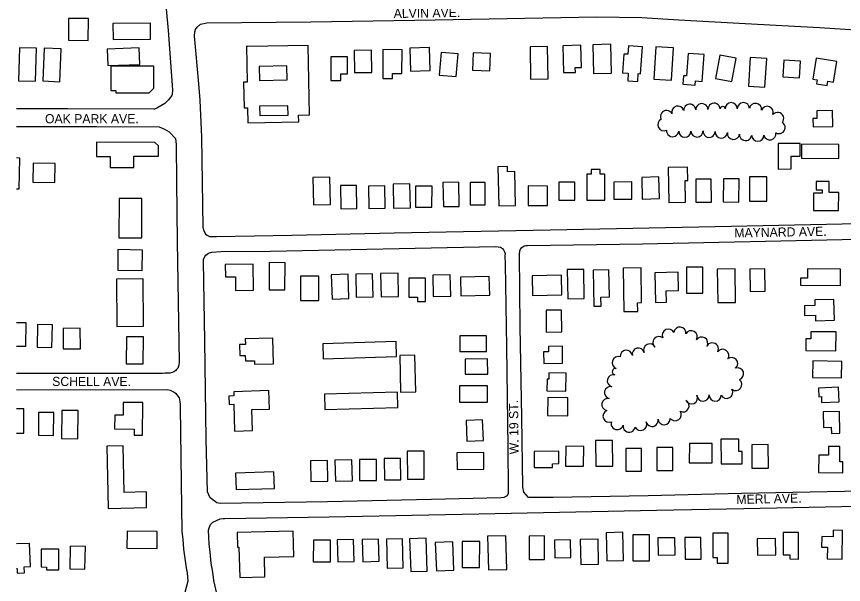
# Model space of a CAD drawing. Extents: x -25029 to 2274964, y -81170 to 687028.
# Drawn here: x -19748 to -18392, y -62620 to -61689 of the extents above; entities that cross this region are included whole.
import ezdxf

# ---------------------------------------------------------------- set-up
doc = ezdxf.new("R2010")
doc.units = 0
for name, color, linetype in [('BLDG', 7, 'Continuous'), ('ROAD', 7, 'Continuous'), ('ROAD-NAME', 7, 'Continuous'), ('TREES', 7, 'Continuous')]:
    doc.layers.add(name, color=color, linetype=linetype)

msp = doc.modelspace()

# ---------------------------------------------------------------- linework, layer by layer
at = {"layer": 'BLDG'}
msp.add_line((-19732.5, -62191.7), (-19748.4, -62191.4), dxfattribs=at)
for points in [[(-19663.1, -61692.4), (-19663.3, -61728.1), (-19630.7, -61728.3), (-19630.5, -61692.6)], [(-19590, -61727), (-19528.6, -61726.5), (-19528.8, -61700.2), (-19590.3, -61700.7)], [(-19715.8, -61741.3), (-19743.3, -61740.5), (-19744.9, -61794.7), (-19717.4, -61795.5)], [(-19675, -61742.3), (-19702.9, -61741.1), (-19705.3, -61794.8), (-19677.4, -61796.1)], [(-19599.6, -61742.6), (-19598.7, -61769.6), (-19546.2, -61767.8), (-19547.1, -61740.8)], [(-19371, -61737.8), (-19369.8, -61797), (-19375.8, -61797.1), (-19375, -61838.8), (-19369.4, -61838.7), (-19368.9, -61863.4), (-19285.4, -61861.7), (-19285.6, -61850.8), (-19267.6, -61850.5), (-19269.9, -61736.5), (-19369.4, -61738.5)], [(-19193.9, -61781.2), (-19165.2, -61780.8), (-19165.8, -61744.4), (-19194.4, -61744.8)], [(-19147.6, -61790.7), (-19131.5, -61790.8), (-19131.5, -61782.7), (-19116, -61782.7), (-19115.8, -61743.6), (-19147.3, -61743.4)], [(-19102.2, -61778.6), (-19069.8, -61777.6), (-19070.9, -61740), (-19103.3, -61741.1)], [(-18904.9, -61792.2), (-18876.1, -61791.6), (-18877.2, -61738.6), (-18905.9, -61739.2)], [(-18851, -61781.3), (-18831.5, -61780.9), (-18831.7, -61772.9), (-18821.5, -61772.7), (-18822.3, -61736.4), (-18851.9, -61737.1)], [(-18801.6, -61782.9), (-18772.3, -61782.2), (-18773.5, -61734.8), (-18802.8, -61735.5)], [(-18744.4, -61737.4), (-18745.3, -61751.2), (-18751.8, -61750.7), (-18753.9, -61781.4), (-18744.8, -61782.1), (-18745.6, -61794.5), (-18729.1, -61795.6), (-18728.2, -61782.7), (-18724.5, -61783), (-18721.6, -61738.9)], [(-18702.7, -61791.9), (-18674, -61793.8), (-18670.5, -61740.8), (-18699.2, -61738.9)], [(-19232.6, -61755.3), (-19232.9, -61794.1), (-19216.3, -61794.2), (-19216.2, -61783.2), (-19205.4, -61783.3), (-19205.2, -61755.5)], [(-19054.9, -61785.3), (-19027, -61787.7), (-19023.9, -61750.6), (-19051.8, -61748.2)], [(-19000.1, -61777), (-18971.7, -61778.1), (-18970.6, -61749.7), (-18999, -61748.6)], [(-18649, -61786.7), (-18654.2, -61786.3), (-18655.3, -61800.3), (-18635, -61801.8), (-18634.5, -61794.8), (-18623.4, -61795.6), (-18620.2, -61751.6), (-18646.2, -61749.7)], [(-18601.8, -61790.8), (-18575, -61796), (-18567.5, -61757.7), (-18594.4, -61752.4)], [(-18547.5, -61803.4), (-18520.4, -61805), (-18517.6, -61757.9), (-18544.7, -61756.3)], [(-18441.9, -61792.1), (-18434.9, -61793.2), (-18436, -61799.6), (-18418.5, -61802.5), (-18417.3, -61795.3), (-18408.1, -61796.8), (-18402.5, -61763.2), (-18436.2, -61757.6)], [(-19593.4, -61810.4), (-19585.2, -61810.4), (-19585.2, -61814.4), (-19530.6, -61814.4), (-19522.9, -61806.6), (-19522.9, -61770.6), (-19593.4, -61770.6)], [(-19349.7, -61794.3), (-19304.2, -61793.3), (-19304.7, -61770.2), (-19350.2, -61771.2)], [(-18491, -61788.2), (-18463.9, -61789.7), (-18462.3, -61762.2), (-18489.5, -61760.7)], [(-19349.4, -61851.8), (-19302.8, -61850.9), (-19303.1, -61835.6), (-19349.6, -61836.4)], [(-18435.5, -61843.8), (-18435.2, -61856.3), (-18441.9, -61856.4), (-18441.6, -61870.3), (-18409.3, -61869.7), (-18409.8, -61843.4)], [(-19617.3, -61918.7), (-19594.7, -61918.8), (-19594.8, -61936.8), (-19555.9, -61937), (-19555.8, -61918.1), (-19515.2, -61918.3), (-19515.2, -61901.3), (-19521.2, -61895.8), (-19617.3, -61895.4)], [(-18477.3, -61939.2), (-18477.4, -61918.3), (-18462.6, -61918.2), (-18462.7, -61897.5), (-18498.8, -61897.7), (-18498.6, -61939.3)], [(-18460.5, -61898.8), (-18460.6, -61921.5), (-18399.3, -61921.8), (-18399.2, -61899.1)], [(-19721.4, -61960.8), (-19685.3, -61961.2), (-19685, -61930), (-19721.1, -61929.6)], [(-18930.7, -61943.4), (-18942.7, -61943.7), (-18942.9, -61935.3), (-18958.6, -61935.6), (-18957.2, -61999.5), (-18929.5, -61998.9)], [(-18783.1, -61990.2), (-18783.3, -61947.8), (-18791, -61947.8), (-18791, -61940), (-18805.5, -61940.1), (-18805.5, -61947.8), (-18812.6, -61947.8), (-18812.5, -61990.3)], [(-18678.3, -61994.4), (-18650.8, -61993.9), (-18651.4, -61958.1), (-18647, -61958), (-18647.4, -61936.5), (-18679.3, -61937)], [(-19261.2, -61997.8), (-19233.5, -61997.3), (-19234.4, -61952.6), (-19262.1, -61953.1)], [(-19022.6, -61961), (-19048.8, -61961.4), (-19048.1, -62000.9), (-19021.9, -62000.5)], [(-18979.3, -61961.6), (-19004.2, -61961.5), (-19004.3, -61997.9), (-18979.4, -61998)], [(-18858.8, -61990.4), (-18832.1, -61990.4), (-18832.2, -61961.1), (-18858.8, -61961.1)], [(-18768.4, -61988.9), (-18739, -61988.7), (-18739.1, -61960.5), (-18768.5, -61960.7)], [(-18721.7, -61988.5), (-18693.5, -61987.8), (-18694.3, -61952.3), (-18722.6, -61953)], [(-18633.6, -61993.8), (-18608.2, -61993.6), (-18608.5, -61955.7), (-18634, -61956)], [(-18563, -61955.6), (-18588.4, -61955.3), (-18588.8, -61993.3), (-18563.4, -61993.5)], [(-18517.4, -61952.3), (-18545.7, -61952.2), (-18545.8, -61992.1), (-18517.5, -61992.2)], [(-18399.4, -61977.9), (-18414.9, -61977.9), (-18414.9, -61960), (-18436.4, -61959.9), (-18436.4, -61973.6), (-18426.5, -61973.6), (-18426.5, -61978.9), (-18440.6, -61978.9), (-18440.7, -62007.1), (-18399.5, -62007.2)], [(-19216.1, -62004.7), (-19189.9, -62004.2), (-19190.5, -61966.1), (-19216.7, -61966.5)], [(-19170.1, -62004.2), (-19143.5, -62003.7), (-19144.3, -61966.7), (-19170.9, -61967.3)], [(-19103, -61963.5), (-19130.5, -61964.1), (-19129.7, -62003.5), (-19102.1, -62003)], [(-19066.7, -61967.4), (-19093.6, -61967.3), (-19093.8, -62001.9), (-19066.8, -62002.1)], [(-18877.3, -61967.2), (-18908.9, -61967), (-18909, -61998.9), (-18877.4, -61999.1)], [(-19580.1, -61987.5), (-19580.5, -62052.1), (-19543, -62052.4), (-19542.6, -61987.8)], [(-19581.9, -62071.5), (-19582.4, -62105.1), (-19542.2, -62105.7), (-19541.7, -62072.1)], [(-19405.8, -62095.9), (-19405.6, -62116.1), (-19389.1, -62116), (-19388.9, -62138.5), (-19359.6, -62138.2), (-19360, -62095.5)], [(-19334.1, -62137.4), (-19307.9, -62137.6), (-19307.6, -62092.9), (-19333.8, -62092.7)], [(-19190.9, -62149.2), (-19163.4, -62148.7), (-19164.1, -62111.3), (-19191.5, -62111.8)], [(-19150.3, -62149), (-19121.5, -62148.5), (-19122.2, -62110.2), (-19151, -62110.8)], [(-18844, -62152.1), (-18816.8, -62151.6), (-18817.6, -62103.9), (-18844.8, -62104.3)], [(-18789.3, -62164.2), (-18789.6, -62149.2), (-18775.6, -62149), (-18776.5, -62104.4), (-18802.3, -62104.9), (-18801.1, -62164.4)], [(-18729.1, -62172.7), (-18729.4, -62158.6), (-18722.8, -62158.4), (-18723.8, -62101.4), (-18753.3, -62102), (-18752, -62173.2)], [(-18681.9, -62157.5), (-18682.4, -62138.8), (-18662.1, -62138.4), (-18662.8, -62108.7), (-18701.3, -62109.7), (-18700.1, -62157.9)], [(-18649, -62143), (-18622.4, -62143), (-18622.5, -62100.3), (-18649.1, -62100.4)], [(-18568.5, -62157.9), (-18569.4, -62103), (-18598.8, -62103.5), (-18597.9, -62158.4)], [(-18544.5, -62139.9), (-18520.2, -62139.4), (-18520.9, -62103), (-18545.3, -62103.6)], [(-18450.5, -62103.1), (-18450.6, -62118), (-18462.2, -62118), (-18462.2, -62129.9), (-18396.5, -62130.2), (-18396.4, -62103.4)], [(-19584.3, -62119.7), (-19583.7, -62197.3), (-19539.9, -62196.9), (-19540.6, -62119.3)], [(-19282.5, -62154.9), (-19252.4, -62154.9), (-19252.5, -62114.9), (-19282.6, -62114.9)], [(-19204.1, -62111.7), (-19231.9, -62112.6), (-19230.7, -62152.5), (-19202.9, -62151.6)], [(-19104.5, -62149.5), (-19090.7, -62149.4), (-19090.7, -62156.5), (-19077.3, -62156.4), (-19077.6, -62118.2), (-19104.8, -62118.4)], [(-19036.7, -62112.9), (-19065.3, -62113.4), (-19064.7, -62148.4), (-19036, -62147.8)], [(-18972.8, -62115.7), (-19020, -62116.7), (-19019.3, -62147.3), (-18972.1, -62146.2)], [(-18854.5, -62113.1), (-18902.4, -62114.2), (-18901.6, -62146.5), (-18853.8, -62145.4)], [(-18438.6, -62153.9), (-18438.4, -62163), (-18455.8, -62163.5), (-18455.4, -62179.4), (-18437.5, -62178.9), (-18437.3, -62188.1), (-18406.5, -62187.2), (-18407.4, -62153)], [(-18853.9, -62206.5), (-18854.1, -62170.6), (-18879.6, -62170.7), (-18879.4, -62206.6)], [(-19689.5, -62194.6), (-19713.7, -62194.1), (-19714.4, -62231.5), (-19690.2, -62231.9)], [(-19643.8, -62200.5), (-19672.1, -62200.6), (-19672, -62234.3), (-19643.6, -62234.2)], [(-18445.2, -62206), (-18445.2, -62217.6), (-18453.3, -62217.5), (-18453.4, -62237), (-18403.9, -62237.2), (-18403.8, -62206.2)], [(-19540.2, -62214.5), (-19568.2, -62214.4), (-19568.4, -62258.5), (-19540.4, -62258.6)], [(-19373, -62217.6), (-19372.8, -62227), (-19382.4, -62227.3), (-19382, -62245.1), (-19373.1, -62244.9), (-19372.9, -62254), (-19358, -62253.7), (-19357.9, -62259.2), (-19326.6, -62258.5), (-19327.6, -62216.6)], [(-18977.2, -62238.3), (-18977.3, -62212.7), (-19021.1, -62212.9), (-19020.9, -62238.5)], [(-19245.2, -62250.5), (-19124.7, -62246.8), (-19125.4, -62222.2), (-19246, -62225.9)], [(-18875.7, -62230.3), (-18875.6, -62238.9), (-18883.7, -62238.9), (-18883.5, -62258.1), (-18852.5, -62257.8), (-18852.7, -62230)], [(-19093.3, -62304.5), (-19094.7, -62244.6), (-19119.7, -62245.2), (-19118.2, -62305.1)], [(-18975.1, -62275.6), (-18975.4, -62250.6), (-19012.5, -62250.9), (-19012.3, -62275.9)], [(-18441.8, -62254), (-18442.3, -62281), (-18394.6, -62281.9), (-18394.2, -62254.9)], [(-18874.9, -62273.5), (-18875, -62284), (-18878, -62283.9), (-18878.2, -62302.9), (-18847.2, -62303.3), (-18846.8, -62273.8)], [(-18975.4, -62321.8), (-18975.4, -62294.8), (-19021.8, -62294.7), (-19021.8, -62321.7)], [(-18432.5, -62298.4), (-18432, -62312.6), (-18427.7, -62312.5), (-18427.4, -62322.4), (-18398.7, -62321.3), (-18399.6, -62297.2)], [(-19333.3, -62332.9), (-19334.2, -62302.6), (-19391.9, -62304.4), (-19391.7, -62311.4), (-19399.9, -62311.7), (-19399.4, -62325.2), (-19392.1, -62325), (-19390.7, -62368.9), (-19361.3, -62368), (-19362.4, -62333.8)], [(-19123.4, -62305.4), (-19243.1, -62308.5), (-19242.4, -62333.6), (-19122.8, -62330.4)], [(-18876.9, -62314), (-18877.4, -62343.6), (-18844.1, -62344.1), (-18843.6, -62314.5)], [(-19573.4, -62321.9), (-19573.5, -62343.1), (-19587.2, -62343), (-19587.4, -62365.4), (-19555.4, -62365.6), (-19555.5, -62375.6), (-19541.7, -62375.6), (-19541.4, -62322.1)], [(-19712.3, -62338.5), (-19712.6, -62375.8), (-19687.5, -62376), (-19687.2, -62338.7)], [(-19647.2, -62335.3), (-19674.1, -62335), (-19674.7, -62381.2), (-19647.8, -62381.5)], [(-18424.6, -62362.9), (-18411.6, -62362.8), (-18411.5, -62372.8), (-18397.5, -62372.6), (-18397.9, -62336.9), (-18424.9, -62337.2)], [(-18982.3, -62384.6), (-18983.6, -62350.8), (-19010.6, -62351.8), (-19009.4, -62385.6)], [(-18592.4, -62422.6), (-18557.9, -62422.5), (-18558, -62402.3), (-18563.3, -62402.3), (-18563.4, -62382.3), (-18592.6, -62382.5)], [(-19535.4, -62468.9), (-19572, -62469.6), (-19573.5, -62393.3), (-19600, -62393.9), (-19598, -62495.7), (-19534.9, -62494.5)], [(-18847.7, -62426.4), (-18818, -62426.8), (-18817.6, -62394.3), (-18847.4, -62394)], [(-18770.6, -62384.4), (-18798.2, -62384.7), (-18797.8, -62426.7), (-18770.2, -62426.4)], [(-18697.9, -62433.8), (-18671.5, -62433.7), (-18671.7, -62396), (-18698.1, -62396.1)], [(-18644.6, -62421), (-18607.2, -62421.2), (-18607, -62389.4), (-18644.4, -62389.2)], [(-18541.8, -62429.9), (-18514.8, -62429.8), (-18515, -62391.2), (-18542.1, -62391.3)], [(-18392.6, -62437.3), (-18392.5, -62419.5), (-18397.7, -62419.5), (-18397.5, -62394.3), (-18416, -62394.2), (-18416.1, -62408.6), (-18432.2, -62408.6), (-18432.4, -62437)], [(-19079.8, -62401.8), (-19107.3, -62401.9), (-19107, -62447.9), (-19079.5, -62447.8)], [(-18981.4, -62431.4), (-18981.6, -62404.4), (-19025.9, -62404.9), (-19025.6, -62431.8)], [(-18899.1, -62428.9), (-18869.2, -62428.7), (-18869.2, -62422.5), (-18858.4, -62422.4), (-18858.6, -62402.1), (-18899.2, -62402.4)], [(-18748.7, -62434.8), (-18723, -62434.8), (-18723, -62397.3), (-18748.7, -62397.4)], [(-19238.3, -62417.1), (-19265.9, -62417.6), (-19265.3, -62451.9), (-19237.6, -62451.4)], [(-19198.1, -62416), (-19226.1, -62416.7), (-19225.2, -62451.2), (-19197.2, -62450.4)], [(-19158, -62415.4), (-19185.5, -62415.5), (-19185.5, -62449.8), (-19158, -62449.8)], [(-19118.4, -62413.8), (-19145.2, -62414), (-19144.8, -62449), (-19118.1, -62448.7)], [(-19388.2, -62464.7), (-19325.3, -62463), (-19326, -62436.1), (-19388.9, -62437.8)], [(-18408.3, -62531.6), (-18408.4, -62542.3), (-18427.3, -62542), (-18427.5, -62559.1), (-18417.8, -62559.2), (-18418.1, -62578.7), (-18393.7, -62579), (-18393.2, -62531.8)], [(-19567.1, -62533), (-19567.4, -62561.2), (-19517.7, -62561.7), (-19517.4, -62533.5)], [(-19340.9, -62608.2), (-19341.7, -62575.6), (-19293.6, -62574.4), (-19294.6, -62533.1), (-19386.2, -62535.3), (-19385.6, -62559.6), (-19383.4, -62559.6), (-19382.2, -62609.2)], [(-19076.4, -62544.7), (-19103.4, -62545.6), (-19101.6, -62599.5), (-19074.6, -62598.6)], [(-18974.2, -62596.8), (-18944.2, -62596), (-18945.6, -62540.6), (-18975.7, -62541.3)], [(-18882.3, -62541), (-18907.3, -62541.2), (-18907.1, -62579.7), (-18882.1, -62579.6)], [(-18753.8, -62535), (-18781.1, -62535.6), (-18780, -62581.8), (-18752.7, -62581.2)], [(-18710.1, -62539.4), (-18737.1, -62539.4), (-18737.1, -62582), (-18710.1, -62582)], [(-18668.3, -62543.8), (-18696.2, -62544.3), (-18695.6, -62572.6), (-18667.8, -62572.1)], [(-18625.5, -62543.4), (-18651.7, -62543.5), (-18651.5, -62579.2), (-18625.3, -62579.1)], [(-18605.7, -62576.4), (-18598.9, -62576.4), (-18598.9, -62585.7), (-18580.6, -62585.6), (-18580.8, -62536.5), (-18605.9, -62536.6)], [(-18532.7, -62572.6), (-18502.6, -62571.8), (-18503.3, -62545.1), (-18533.4, -62545.8)], [(-18490.6, -62571.8), (-18479.5, -62571.9), (-18479.6, -62578.7), (-18465.6, -62578.8), (-18465.3, -62535.3), (-18490.3, -62535.2)], [(-19661, -62595.1), (-19636.1, -62595.6), (-19635.2, -62558.1), (-19660.2, -62557.5)], [(-19233.3, -62548.1), (-19261.3, -62548), (-19261.5, -62583.4), (-19233.4, -62583.5)], [(-19221.3, -62583.5), (-19194.5, -62583), (-19195.3, -62547), (-19222.1, -62547.5)], [(-19180.3, -62583.2), (-19153.4, -62582.4), (-19154.4, -62546.3), (-19181.3, -62547)], [(-19140.5, -62593.8), (-19114.2, -62593.3), (-19115, -62545.7), (-19141.4, -62546.2)], [(-19032.6, -62550.6), (-19061.6, -62551.8), (-19059.6, -62598.1), (-19030.7, -62596.9)], [(-18988.4, -62550.3), (-19017.1, -62550.1), (-19017.4, -62592.7), (-18988.7, -62592.9)], [(-18839.3, -62547.5), (-18865.8, -62548.1), (-18865.2, -62576.6), (-18838.7, -62576.1)], [(-18794.3, -62546.1), (-18823.4, -62546.8), (-18822.4, -62587.7), (-18793.4, -62587)], [(-19708, -62591.8), (-19699.1, -62591.9), (-19699.1, -62596.6), (-19679.2, -62596.7), (-19679, -62562.7), (-19707.9, -62562.5)]]:
    msp.add_lwpolyline(points, close=True, dxfattribs=at)
for points in [[(-19748.4, -61971.8), (-19744.1, -61971.9), (-19743, -61921.3), (-19748.4, -61921.2)], [(-19748.4, -62229.6), (-19733.3, -62229.9), (-19732.5, -62191.7)], [(-19748.4, -62372.5), (-19736.5, -62372.5), (-19736.3, -62332.7), (-19748.4, -62332.7)], [(-19748.4, -62594.3), (-19747.6, -62594.2), (-19747.3, -62602), (-19735.4, -62601.6), (-19735.8, -62591.6), (-19725.7, -62591.2), (-19726.9, -62553.4), (-19748.4, -62554.1)]]:
    msp.add_lwpolyline(points, dxfattribs=at)
at = {"layer": 'ROAD'}
for points in [[(-19748.4, -61554.2), (-19536.6, -61554.1), (-19529.8, -61557.1), (-19515.9, -61570.4), (-19514.6, -61573.5), (-19512.7, -61577.2), (-19511.9, -61581.1), (-19511.7, -61581.5), (-19499.6, -61711.9), (-19492.4, -61809.3), (-19493, -61817.2), (-19493.6, -61818.6), (-19498.8, -61825.9), (-19505.1, -61832.1), (-19518.1, -61839.3), (-19521.8, -61840.9), (-19523.2, -61841.1), (-19664.3, -61840.8), (-19748.4, -61840.5)], [(-18367.5, -62029), (-18602, -62034.3), (-18872.1, -62039.4), (-19128.7, -62044.5), (-19296.6, -62048.3), (-19420.2, -62050.7), (-19431.4, -62050.4), (-19434.6, -62049.1), (-19437.1, -62047.1), (-19439, -62044.7), (-19441.1, -62039.3), (-19442.1, -62034.6), (-19444.2, -61887), (-19447.3, -61826.5), (-19449.3, -61799.7), (-19456.3, -61720.7), (-19456.1, -61714.6), (-19454.6, -61710.7), (-19452.1, -61706.7), (-19446.3, -61701.5), (-19436.4, -61699.7), (-19265.4, -61698), (-19061.4, -61694.9), (-18796, -61689.5), (-18722.3, -61690.6), (-18661.5, -61694.6), (-18552.7, -61700.7), (-18430.8, -61707.2), (-18329.5, -61713.7)], [(-19748.4, -61869.8), (-19617.3, -61869.7), (-19514.4, -61870.3), (-19505.7, -61873.8), (-19498.1, -61878.1), (-19487.7, -61889.5), (-19486.8, -61894), (-19486.3, -61899), (-19486.1, -61960.4)], [(-19486.1, -61960.4), (-19484.6, -62057.9), (-19482.6, -62190.2), (-19481.4, -62255.6), (-19482.1, -62261.2), (-19483.8, -62265.7), (-19485.7, -62268.2), (-19486.9, -62269.6), (-19490.2, -62271.9), (-19492.8, -62272.9), (-19497, -62273.9), (-19502.7, -62274.3), (-19505, -62274.3), (-19509, -62274.5), (-19658.8, -62274.5), (-19748.4, -62274.5)], [(-18362.3, -62467.5), (-18558.7, -62471.3), (-18712, -62475), (-18867.7, -62477.9), (-18908.4, -62477.7), (-18916.1, -62469.3), (-18917.7, -62460.5), (-18919.2, -62346.7), (-18921.8, -62197.6), (-18923.4, -62079.3), (-18922.5, -62073.5), (-18921.3, -62070.8), (-18919.2, -62067.8), (-18915.5, -62065.3), (-18912.7, -62064.9), (-18909.9, -62064.7), (-18721.2, -62062), (-18368.8, -62054.2)], [(-19748.4, -62301.3), (-19501, -62301), (-19496.1, -62301.8), (-19489.8, -62305), (-19487.7, -62306.7), (-19481.6, -62314.6), (-19480.5, -62320.9), (-19480.1, -62324.7), (-19479.9, -62329.9), (-19477.6, -62493.8), (-19476.9, -62533.7), (-19475.6, -62546.3), (-19474.2, -62562.9), (-19470.1, -62593.3), (-19468.4, -62601.7), (-19467.3, -62615.1), (-19472.9, -62636), (-19477, -62637.2), (-19481.5, -62639), (-19483.9, -62639.5), (-19488, -62640.4), (-19493, -62641.1), (-19725, -62640.4), (-19748.4, -62640.3)], [(-19414.9, -62656.6), (-19424.8, -62613.9), (-19426.5, -62600.3), (-19429, -62585.8), (-19430.8, -62567.8), (-19432.1, -62553.8), (-19433, -62542.7), (-19433.4, -62531.6), (-19432.5, -62527.4), (-19429.9, -62522.2), (-19426.2, -62518.6), (-19414, -62512.9), (-19409.2, -62512.5), (-19406.8, -62512.4), (-19235.4, -62509.5), (-18990.1, -62504.6), (-18698.3, -62498.9), (-18554.9, -62495.7), (-18287.5, -62490.7), (-18008, -62485.8), (-17896.7, -62482.8)]]:
    msp.add_lwpolyline(points, dxfattribs=at)
msp.add_lwpolyline([(-18946.5, -62095.3), (-18944.4, -62230.7), (-18942.5, -62395.3), (-18941.6, -62466.6), (-18941.8, -62471.4), (-18943.5, -62475), (-18948.7, -62478.1), (-18953.6, -62478.7), (-19067.3, -62481.3), (-19237.9, -62484.9), (-19414.5, -62487.6), (-19420, -62486.7), (-19430.7, -62478.5), (-19435.2, -62468.9), (-19437, -62382), (-19439.3, -62221.2), (-19441.8, -62090.8), (-19441.4, -62087.5), (-19439.7, -62083), (-19437.6, -62080.4), (-19433.3, -62077.3), (-19427.8, -62075.4), (-19413.2, -62074.5), (-19331.5, -62073.9), (-18962.6, -62066.3), (-18958.1, -62066.9), (-18954.2, -62067.6), (-18951.1, -62069.4), (-18949.4, -62071.6), (-18947.5, -62075.3), (-18946.9, -62077.9), (-18947.1, -62081)], close=True, dxfattribs=at)
at = {"layer": 'TREES'}
for centre, radius, start, end in [((-18663.5, -61846), 10, 15.8131, 195.8131), ((-18643.8, -61842.9), 10, 2.3247, 182.3247), ((-18623.9, -61842.1), 10, 2.3247, 182.3247), ((-18603.9, -61841.2), 10, 2.3247, 182.3247), ((-18589.8, -61840.7), 4.05, 2.3247, 182.3247), ((-18575.8, -61840.4), 10, 0.4497, 180.4497), ((-18555.8, -61840.3), 10, 0.5519, 180.5519), ((-18535.9, -61841.5), 10, 352.1218, 172.1218), ((-18516.7, -61846.5), 10, 338.7891, 158.7891), ((-18682, -61853.2), 10, 26.4559, 206.4559), ((-18499.6, -61856.5), 10, 320.5569, 140.5569), ((-18686.4, -61866.5), 10, 117.0499, 297.0499), ((-18497.3, -61871.3), 10, 237.3432, 57.3432), ((-18671.9, -61876.3), 10, 174.9647, 354.9647), ((-18652, -61877.1), 10, 180.2956, 0.2956), ((-18632, -61876.9), 10, 181.0291, 1.0291), ((-18612, -61877.4), 10, 176.3756, 356.3756), ((-18592, -61878.8), 10, 175.5072, 355.5072), ((-18572.1, -61880.8), 10, 172.9572, 352.9572), ((-18512.5, -61881.7), 10, 191.4758, 11.4758), ((-18552.2, -61882.8), 10, 175.3666, 355.3666), ((-18532.3, -61883.6), 10, 179.928, 359.928), ((-18678.9, -62211.7), 10, 25.7754, 205.7754), ((-18660, -62208.4), 10, 354.1932, 174.1932), ((-18641.4, -62214.4), 10, 330.0097, 150.0097), ((-18694.3, -62223.8), 10, 50.8577, 230.8577), ((-18624.2, -62224.7), 10, 328.1317, 148.1317), ((-18728.2, -62242.9), 10, 14.0461, 194.0461), ((-18709.5, -62236), 10, 26.2097, 206.2097), ((-18606.8, -62234.4), 10, 333.4753, 153.4753), ((-18761.1, -62256.9), 10, 70.9205, 250.9205), ((-18747.9, -62246.4), 10, 6.1259, 186.1259), ((-18589.7, -62244.8), 10, 324.0417, 144.0417), ((-18575.1, -62258.2), 10, 310.9891, 130.9891), ((-18765.6, -62271.6), 5.39, 76.5345, 256.5345), ((-18565.4, -62275.2), 10, 288.2275, 108.2275), ((-18769.2, -62286.5), 10, 76.5345, 256.5345), ((-18568.4, -62292.6), 10, 232.069, 52.069), ((-18773.8, -62306), 10, 76.5345, 256.5345), ((-18583.3, -62305.4), 10, 209.0972, 29.0972), ((-18641, -62314.5), 10, 205.4, 25.4), ((-18622, -62309.8), 10, 182.3598, 2.3598), ((-18602, -62309.8), 10, 177.6715, 357.6715), ((-18778.1, -62325.5), 10, 78.659, 258.659), ((-18654.9, -62327.6), 10, 240.9429, 60.9429), ((-18776.2, -62344.5), 10, 112.783, 292.783), ((-18667.8, -62342.2), 10, 216.3725, 36.3725), ((-18762.8, -62356.6), 10, 163.3795, 343.3795), ((-18724.4, -62358.1), 10, 205.3716, 25.3716), ((-18705.6, -62351.6), 10, 193.2258, 13.2258), ((-18685.9, -62348.7), 10, 183.1105, 3.1105), ((-18743.3, -62360.9), 10, 171.6066, 351.6066)]:
    msp.add_arc(centre, radius, start, end, dxfattribs=at)

# ---------------------------------------------------------------- texts
at = {"layer": 'ROAD-NAME'}
for s, rotation, p in [('ALVIN AVE.', 0.8851, (-19129.5, -61691.7)), ('OAK PARK AVE.', 0.0208, (-19701.7, -61864.3)), ('MAYNARD AVE.', 1.0485, (-18570.6, -62051.6)), ('SCHELL AVE.', 359.8828, (-19689.9, -62295.1)), ('W. 19 ST.', 90.6005, (-18924.5, -62407)), ('MERL AVE.', 1.395, (-18567.2, -62488.8))]:
    msp.add_text(s, height=15, rotation=rotation, dxfattribs=at).set_placement(p)

doc.saveas('drawing.dxf')
